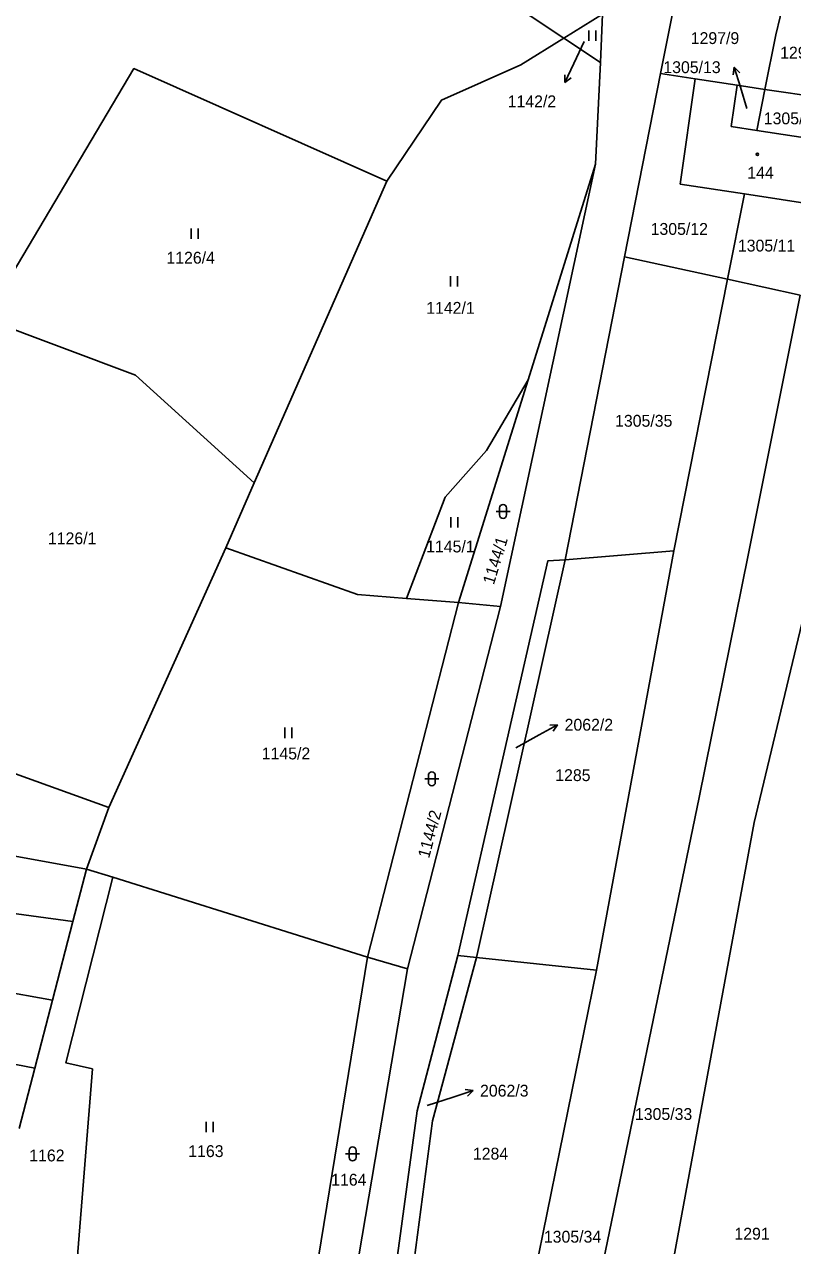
# Model space of a CAD drawing. Extents: x -776734 to -748832, y -1118122 to -976986.
# Drawn here: x -750793.2 to -750683.1, y -1113918 to -1113743 of the extents above; entities that cross this region are included whole.
import ezdxf

# ---------------------------------------------------------------- set-up
doc = ezdxf.new("R2010")
doc.units = 0
for name, color, linetype in [('KM_Hranice parcel', 7, 'Continuous'), ('KM_Parcelní čísla', 7, 'Continuous'), ('KM_Pop  PČ popisy', 7, 'Continuous'), ('KM_Značky budov', 7, 'Continuous'), ('KM_Značky kultur', 7, 'Continuous')]:
    doc.layers.add(name, color=color, linetype=linetype)

msp = doc.modelspace()

# ---------------------------------------------------------------- linework, layer by layer
at = {"layer": 'KM_Hranice parcel'}
for p, q in [((-750702.01, -1113749.98), (-750699.3, -1113736.2)), ((-750715.91, -1113744.93), (-750710.33, -1113741.49)), ((-750710.33, -1113741.49), (-750710.66, -1113748.42)), ((-750710.66, -1113748.42), (-750715.91, -1113744.93)), ((-750710.66, -1113748.42), (-750711.34, -1113763)), ((-750707.18, -1113776.27), (-750702.01, -1113749.98)), ((-750702.01, -1113749.98), (-750697.04, -1113750.75)), ((-750697.04, -1113750.75), (-750699.23, -1113765.88)), ((-750691.06, -1113751.68), (-750697.04, -1113750.75)), ((-750691.88, -1113757.6), (-750691.06, -1113751.68)), ((-750691.06, -1113751.68), (-750687.05, -1113752.27)), ((-750687.05, -1113752.27), (-750688.21, -1113758.16)), ((-750687.05, -1113752.27), (-750676.45, -1113753.83)), ((-750688.21, -1113758.16), (-750691.88, -1113757.6)), ((-750677.63, -1113759.76), (-750688.21, -1113758.16)), ((-750711.34, -1113763), (-750724.98, -1113826.4)), ((-750711.34, -1113763), (-750721.01, -1113793.9)), ((-750760.28, -1113808.7), (-750741.29, -1113765.44)), ((-750699.23, -1113765.88), (-750690.01, -1113767.27)), ((-750690.01, -1113767.27), (-750692.43, -1113779.5)), ((-750690.01, -1113767.27), (-750679.45, -1113768.86)), ((-750715.72, -1113819.72), (-750707.18, -1113776.27)), ((-750707.18, -1113776.27), (-750692.43, -1113779.5)), ((-750692.43, -1113779.5), (-750700.11, -1113818.42)), ((-750692.43, -1113779.5), (-750682.02, -1113781.77)), ((-750721.01, -1113793.9), (-750731.01, -1113825.85)), ((-750764.36, -1113818), (-750760.28, -1113808.7)), ((-750781.14, -1113855.23), (-750764.36, -1113818)), ((-750700.11, -1113818.42), (-750715.72, -1113819.72)), ((-750711.22, -1113878.58), (-750700.11, -1113818.42)), ((-750728.43, -1113876.76), (-750715.72, -1113819.72)), ((-750738.47, -1113825.26), (-750731.01, -1113825.85)), ((-750731.01, -1113825.85), (-750744.06, -1113876.69)), ((-750724.98, -1113826.4), (-750738.29, -1113878.38)), ((-750731.01, -1113825.85), (-750724.98, -1113826.4)), ((-750838.52, -1113854.23), (-750784.34, -1113864.09)), ((-750784.34, -1113864.09), (-750781.14, -1113855.23)), ((-750786.29, -1113871.58), (-750784.34, -1113864.09)), ((-750784.34, -1113864.09), (-750780.54, -1113865.22)), ((-750839.16, -1113864.32), (-750786.29, -1113871.58)), ((-750780.54, -1113865.22), (-750744.06, -1113876.69)), ((-750789.22, -1113882.87), (-750786.29, -1113871.58)), ((-750839.77, -1113873.82), (-750789.22, -1113882.87)), ((-750731.07, -1113876.48), (-750728.43, -1113876.76)), ((-750753.6, -1113935.13), (-750744.06, -1113876.69)), ((-750744.06, -1113876.69), (-750738.29, -1113878.38)), ((-750711.22, -1113878.58), (-750728.43, -1113876.76)), ((-750738.29, -1113878.38), (-750747.99, -1113935.35)), ((-750721.02, -1113926.69), (-750711.22, -1113878.58)), ((-750840.37, -1113883.27), (-750791.75, -1113892.6)), ((-750791.75, -1113892.6), (-750789.22, -1113882.87)), ((-750794, -1113901.27), (-750791.75, -1113892.6))]:
    msp.add_line(p, q, dxfattribs=at)
for points in [[(-750826.5, -1113734.07), (-750790.45, -1113702.22), (-750785.05, -1113701.29), (-750778.52, -1113703.37), (-750715.91, -1113744.93)], [(-750684.26, -1113739.23), (-750685.5, -1113744.43), (-750687.05, -1113752.27)], [(-750741.29, -1113765.44), (-750733.45, -1113753.8), (-750722.07, -1113748.74), (-750715.91, -1113744.93)], [(-750741.29, -1113765.44), (-750777.53, -1113749.28), (-750798.87, -1113785.19)], [(-750682.02, -1113781.77), (-750689.44, -1113819.04), (-750696.47, -1113853.81), (-750711.73, -1113927.62), (-750726.52, -1114009), (-750735.7, -1114074.08)], [(-750760.28, -1113808.7), (-750777.33, -1113793.26), (-750798.87, -1113785.19)], [(-750721.01, -1113793.9), (-750727, -1113804.07), (-750732.91, -1113810.73), (-750738.47, -1113825.26)], [(-750677.92, -1113812.71), (-750688.59, -1113857.37), (-750702.1, -1113930.36), (-750719.33, -1114017.54)], [(-750738.47, -1113825.26), (-750745.47, -1113824.71), (-750764.36, -1113818)], [(-750731.07, -1113876.48), (-750718.19, -1113819.88), (-750715.72, -1113819.72)], [(-750799.24, -1113841.11), (-750797.46, -1113849.34), (-750781.14, -1113855.23)], [(-750786.78, -1113933.85), (-750783.49, -1113892.72), (-750787.29, -1113891.87), (-750780.54, -1113865.22)], [(-750740.57, -1113925.45), (-750736.92, -1113898.75), (-750731.07, -1113876.48)], [(-750738.09, -1113925.61), (-750734.73, -1113900.15), (-750728.43, -1113876.76)]]:
    msp.add_lwpolyline(points, dxfattribs=at)
at = {"layer": 'KM_Pop  PČ popisy'}
for p, q in [((-750712.99, -1113745.4), (-750714.47, -1113748.58)), ((-750714.47, -1113748.58), (-750715.738, -1113751.3)), ((-750715.738, -1113751.3), (-750715.769, -1113750.181)), ((-750691.447, -1113749.09), (-750691.633, -1113750.194)), ((-750690.57, -1113751.96), (-750691.447, -1113749.09)), ((-750691.447, -1113749.09), (-750690.676, -1113749.901)), ((-750715.738, -1113751.3), (-750714.861, -1113750.604)), ((-750689.66, -1113755), (-750690.57, -1113751.96)), ((-750722.76, -1113846.66), (-750719.41, -1113844.82)), ((-750719.41, -1113844.82), (-750716.785, -1113843.365)), ((-750716.785, -1113843.365), (-750717.904, -1113843.413)), ((-750716.785, -1113843.365), (-750717.418, -1113844.289)), ((-750728.916, -1113895.833), (-750730.023, -1113895.666)), ((-750735.48, -1113897.95), (-750731.77, -1113896.76)), ((-750731.77, -1113896.76), (-750728.916, -1113895.833)), ((-750728.916, -1113895.833), (-750729.714, -1113896.618))]:
    msp.add_line(p, q, dxfattribs=at)
at = {"layer": 'KM_Značky budov'}
msp.add_circle((-750688.1368, -1113761.5692), 0.175, dxfattribs=at)
at = {"layer": 'KM_Značky kultur'}
for p, q in [((-750712.311, -1113745.32), (-750712.311, -1113743.82)), ((-750711.31, -1113745.32), (-750711.31, -1113743.82)), ((-750769.341, -1113773.71), (-750769.341, -1113772.21)), ((-750768.34, -1113773.71), (-750768.34, -1113772.21)), ((-750732.161, -1113780.55), (-750732.161, -1113779.05)), ((-750731.16, -1113780.55), (-750731.16, -1113779.05)), ((-750725.611, -1113812.781), (-750723.609, -1113812.781)), ((-750725.111, -1113812.281), (-750725.111, -1113813.282)), ((-750724.109, -1113813.282), (-750724.109, -1113812.281)), ((-750732.101, -1113815.11), (-750732.101, -1113813.61)), ((-750731.1, -1113815.11), (-750731.1, -1113813.61)), ((-750755.891, -1113845.28), (-750755.891, -1113843.78)), ((-750754.89, -1113845.28), (-750754.89, -1113843.78)), ((-750735.821, -1113851.141), (-750733.819, -1113851.141)), ((-750735.321, -1113850.641), (-750735.321, -1113851.642)), ((-750734.319, -1113851.642), (-750734.319, -1113850.641)), ((-750767.181, -1113901.81), (-750767.181, -1113900.31)), ((-750766.18, -1113901.81), (-750766.18, -1113900.31)), ((-750746.681, -1113904.411), (-750746.681, -1113905.412)), ((-750745.679, -1113905.412), (-750745.679, -1113904.411)), ((-750747.181, -1113904.911), (-750745.179, -1113904.911))]:
    msp.add_line(p, q, dxfattribs=at)
for centre, start, end in [((-750724.61, -1113812.2809), 0, 180), ((-750724.61, -1113813.2809), 180, 359.987886), ((-750734.82, -1113850.6409), 0, 180), ((-750734.82, -1113851.6409), 180, 359.987886), ((-750746.18, -1113904.4109), 0, 180), ((-750746.18, -1113905.4109), 180, 359.987886)]:
    msp.add_arc(centre, 0.5, start, end, dxfattribs=at)

# ---------------------------------------------------------------- texts
at = {"layer": 'KM_Parcelní čísla'}
for s, p in [('1297/9', (-750697.697, -1113745.77)), ('1297/8', (-750684.877, -1113747.85)), ('1305/13', (-750701.623, -1113749.94)), ('1142/2', (-750723.945, -1113754.838)), ('1305/10', (-750687.226, -1113757.28)), ('144', (-750689.59, -1113765.07)), ('1305/12', (-750703.446, -1113773.13)), ('1305/11', (-750690.936, -1113775.52)), ('1126/4', (-750772.877, -1113777.26)), ('1142/1', (-750735.627, -1113784.45)), ('1305/35', (-750708.546, -1113800.64)), ('1126/1', (-750789.867, -1113817.49)), ('1145/1', (-750735.637, -1113818.66)), ('2062/2', (-750715.78, -1113844.22)), ('1145/2', (-750759.207, -1113848.34)), ('1285', (-750717.124, -1113851.45)), ('2062/3', (-750727.91, -1113896.69)), ('1305/33', (-750705.696, -1113900.04)), ('1162', (-750792.544, -1113905.98)), ('1163', (-750769.744, -1113905.36)), ('1284', (-750728.934, -1113905.72)), ('1164', (-750749.254, -1113909.46)), ('1305/34', (-750718.756, -1113917.63)), ('1291', (-750691.434, -1113917.2))]:
    msp.add_text(s, height=1.7, dxfattribs=at).set_placement(p)
for s, rotation, p in [('1144/1', 73, (-750725.931, -1113823.383)), ('1144/2', 75, (-750735.22, -1113862.613))]:
    msp.add_text(s, height=1.7, rotation=rotation, dxfattribs=at).set_placement(p)

doc.saveas('drawing.dxf')
